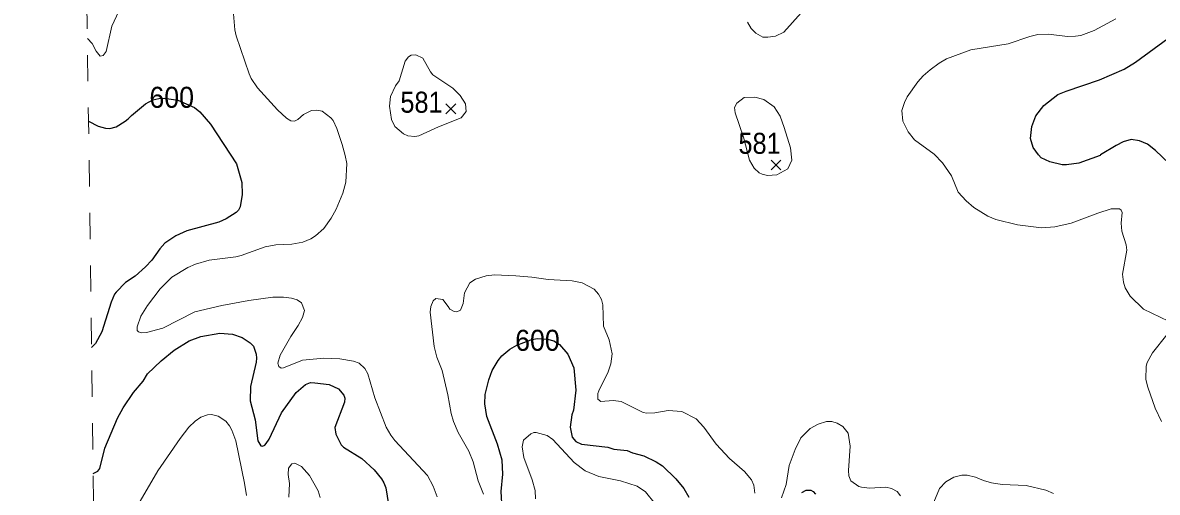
# Model space of a CAD drawing. Extents: x 294.2 to 320.3, y 7482.7 to 7510.7.
# Drawn here: x 294.252 to 298.568, y 7490.371 to 7492.157 of the extents above; entities that cross this region are included whole.
import ezdxf
from ezdxf.enums import TextEntityAlignment as Align

# ---------------------------------------------------------------- set-up
doc = ezdxf.new("R2010")
doc.units = 0
doc.header["$LTSCALE"] = 0.032
doc.linetypes.add('SHORT_DASHED', pattern=[2.7, 1.5, -1.2])
for name, color, linetype, lineweight in [('1', 7, 'Continuous', 25), ('2', 7, 'Continuous', 13), ('21', 7, 'Continuous', 25), ('22', 7, 'SHORT_DASHED', 13)]:
    doc.layers.add(name, color=color, linetype=linetype, lineweight=lineweight)
doc.layers.add('61', color=7, linetype='Continuous')

msp = doc.modelspace()

# ---------------------------------------------------------------- linework, layer by layer
at = {"layer": '1'}
for points in [[(298.6126, 7491.6221), (298.5615, 7491.6719), (298.5309, 7491.6949), (298.5002, 7491.7082), (298.4683, 7491.7127), (298.4382, 7491.7038), (298.4108, 7491.6904), (298.3514, 7491.6553), (298.3502, 7491.6521), (298.2691, 7491.6234), (298.2218, 7491.6163), (298.2065, 7491.617), (298.1593, 7491.6278), (298.1254, 7491.6438), (298.1158, 7491.6546), (298.096, 7491.6834), (298.0852, 7491.7166), (298.0903, 7491.7625), (298.1056, 7491.8028), (298.1356, 7491.843), (298.1899, 7491.8838), (298.2206, 7491.8972), (298.3483, 7491.94), (298.4415, 7491.9809), (298.4855, 7492.007), (298.6075, 7492.0971)], [(294.5019, 7491.7833), (294.538, 7491.764), (294.5663, 7491.7565), (294.5835, 7491.7554), (294.6068, 7491.7619), (294.6413, 7491.7823), (294.6527, 7491.7919), (294.6655, 7491.804), (294.7185, 7491.8487), (294.7462, 7491.8643), (294.7689, 7491.8696), (294.7911, 7491.8707), (294.8418, 7491.8627), (294.9056, 7491.8347), (294.9253, 7491.8186), (294.9656, 7491.7715), (295.0645, 7491.6208), (295.085, 7491.5493), (295.0862, 7491.5039), (295.0786, 7491.4574), (295.0729, 7491.4446), (295.0639, 7491.4356), (295.0256, 7491.4114), (294.9975, 7491.3986), (294.8762, 7491.3654), (294.8341, 7491.3463), (294.7926, 7491.3188), (294.7734, 7491.2977), (294.7427, 7491.2543), (294.7185, 7491.2287), (294.6795, 7491.1936), (294.6425, 7491.1688), (294.6068, 7491.133), (294.6004, 7491.1253), (294.5882, 7491.0947), (294.5531, 7490.9823), (294.5282, 7490.9376), (294.5134, 7490.9219)], [(294.5199, 7490.4425), (294.5375, 7490.4512), (294.5447, 7490.4625), (294.5638, 7490.5388), (294.612, 7490.6533), (294.6342, 7490.6926), (294.6736, 7490.7505), (294.7097, 7490.7946), (294.7263, 7490.8221), (294.7785, 7490.8718), (294.8277, 7490.9121), (294.8852, 7490.9472), (294.9292, 7490.9644), (295.0014, 7490.9772), (295.0499, 7490.9734), (295.0869, 7490.9606), (295.1169, 7490.9401), (295.1296, 7490.9274), (295.1399, 7490.8968), (295.1405, 7490.8814), (295.1393, 7490.8661), (295.1176, 7490.7742), (295.1175, 7490.7192), (295.1354, 7490.6465), (295.1456, 7490.5667), (295.1571, 7490.5488), (295.1642, 7490.5475), (295.1724, 7490.5507), (295.1782, 7490.5571), (295.1897, 7490.5737), (295.2367, 7490.6732), (295.2922, 7490.7506), (295.3277, 7490.7813), (295.3465, 7490.7888), (295.3627, 7490.7882), (295.417, 7490.7812), (295.4534, 7490.7652), (295.4732, 7490.741), (295.4764, 7490.7295), (295.4751, 7490.7142), (295.4387, 7490.6184), (295.4425, 7490.5929), (295.4636, 7490.552), (295.4725, 7490.5437), (295.5421, 7490.5002), (295.5887, 7490.4568), (295.6162, 7490.423), (295.6258, 7490.4077), (295.6328, 7490.3885), (295.6437, 7490.3247)], [(296.0753, 7490.3081), (296.0723, 7490.3746), (296.0784, 7490.4402), (296.0759, 7490.4933), (296.0574, 7490.5545), (296.0173, 7490.6598), (296.0095, 7490.7076), (296.0107, 7490.7437), (296.0242, 7490.7997), (296.0376, 7490.8342), (296.0599, 7490.8731), (296.0746, 7490.8904), (296.1042, 7490.9157), (296.1308, 7490.9307), (296.1849, 7490.9511), (296.2093, 7490.9565), (296.2477, 7490.9534), (296.2715, 7490.9469), (296.2937, 7490.934), (296.3256, 7490.8968), (296.3479, 7490.8444), (296.3555, 7490.7601), (296.3466, 7490.6835), (296.34, 7490.6659), (296.3345, 7490.6197), (296.3421, 7490.5807), (296.3555, 7490.5641), (296.3779, 7490.5539), (296.477, 7490.5436), (296.5008, 7490.5361), (296.5505, 7490.5302), (296.571, 7490.5215), (296.6149, 7490.5103), (296.662, 7490.4877), (296.6856, 7490.4716), (296.7367, 7490.4232), (296.7667, 7490.386), (296.7859, 7490.3528)], [(297.2156, 7490.3707), (297.2322, 7490.3796), (297.2501, 7490.379), (297.2584, 7490.3745), (297.2679, 7490.3649)]]:
    msp.add_lwpolyline(points, dxfattribs=at)
at = {"layer": '2'}
for points in [[(294.4976, 7492.0974), (294.5155, 7492.078), (294.5314, 7492.0486), (294.5468, 7492.0301), (294.5576, 7492.0326), (294.5691, 7492.0473), (294.5902, 7492.1444), (294.6438, 7492.2593)], [(295.0518, 7492.2069), (295.0588, 7492.1303), (295.0639, 7492.1073), (295.1131, 7491.963), (295.1207, 7491.9452), (295.1443, 7491.9094), (295.2209, 7491.8264), (295.2548, 7491.7938), (295.2721, 7491.7842), (295.2854, 7491.7829), (295.2982, 7491.7887), (295.3199, 7491.8079), (295.35, 7491.8238), (295.3704, 7491.8245), (295.3908, 7491.8206), (295.424, 7491.7957), (295.4323, 7491.7855), (295.447, 7491.7549), (295.4668, 7491.6936), (295.4789, 7491.6527), (295.484, 7491.6221), (295.4802, 7491.5506), (295.47, 7491.5097), (295.4438, 7491.4484), (295.4247, 7491.4145), (295.3965, 7491.375), (295.3653, 7491.3462), (295.3474, 7491.3354), (295.3168, 7491.3232), (295.2759, 7491.315), (295.2146, 7491.313), (295.1737, 7491.3048), (295.0831, 7491.2722), (295.0627, 7491.267), (294.9605, 7491.2549), (294.9094, 7491.2396), (294.88, 7491.2262), (294.8187, 7491.1898), (294.774, 7491.1458), (294.7268, 7491.0819), (294.7012, 7491.0411), (294.6872, 7491.0002), (294.6872, 7490.9868), (294.6923, 7490.9823), (294.7026, 7490.9785), (294.723, 7490.9791), (294.7843, 7490.9957), (294.9069, 7491.0576), (295.009, 7491.0819), (295.1112, 7491.101), (295.2031, 7491.1138), (295.244, 7491.1138), (295.2746, 7491.11), (295.2951, 7491.1036), (295.3117, 7491.0915), (295.3238, 7491.0634), (295.3161, 7491.036), (295.3001, 7491.0053), (295.272, 7490.9645), (295.2306, 7490.8929), (295.2216, 7490.8623), (295.2254, 7490.8501), (295.235, 7490.8431), (295.244, 7490.8444), (295.3155, 7490.8737), (295.3972, 7490.8814), (295.4585, 7490.8788), (295.5096, 7490.8699), (295.5312, 7490.8623), (295.553, 7490.8419), (295.5645, 7490.8214)], [(297.2124, 7492.1954), (297.1466, 7492.1213), (297.1153, 7492.1067), (297.0866, 7492.1022), (297.0675, 7492.1028), (297.0406, 7492.1175), (297.0234, 7492.1348), (297.0087, 7492.159)], [(298.0009, 7492.0766), (298.0826, 7492.1054), (298.1133, 7492.1131), (298.1542, 7492.1137), (298.2257, 7492.1047), (298.2563, 7492.106), (298.2767, 7492.1086), (298.3278, 7492.1271), (298.4095, 7492.1724)], [(297.6568, 7491.933), (297.6772, 7491.9553), (297.704, 7491.9777), (297.7378, 7492.0032), (297.766, 7492.0198), (297.8579, 7492.0536), (298.0009, 7492.0766)], [(298.6107, 7491.0225), (298.5155, 7491.0685), (298.4644, 7491.1176), (298.4453, 7491.1496), (298.4389, 7491.17), (298.435, 7491.2007), (298.4523, 7491.2926), (298.4491, 7491.3131), (298.4325, 7491.3641), (298.4299, 7491.3948), (298.4344, 7491.4356), (298.4299, 7491.4446), (298.4242, 7491.4497), (298.3929, 7491.4496), (298.3419, 7491.433), (298.2397, 7491.3947), (298.1784, 7491.3807), (298.1273, 7491.3769), (298.0354, 7491.389), (297.9537, 7491.4095), (297.923, 7491.421), (297.87, 7491.4542), (297.8407, 7491.4803), (297.8106, 7491.5135), (297.7845, 7491.5748), (297.7513, 7491.6246), (297.7187, 7491.6572), (297.644, 7491.7114), (297.6197, 7491.7421), (297.5993, 7491.783), (297.5955, 7491.8238), (297.6057, 7491.8545), (297.6165, 7491.8749), (297.6568, 7491.933)], [(296.005, 7490.3643), (295.9846, 7490.4154), (295.9654, 7490.4869), (295.9488, 7490.5277), (295.908, 7490.5992), (295.8901, 7490.6401), (295.8811, 7490.6708), (295.8684, 7490.7423), (295.8467, 7490.8342), (295.8275, 7490.8853), (295.8173, 7490.9261), (295.8014, 7491.057), (295.8045, 7491.0781), (295.8135, 7491.0992), (295.8237, 7491.1087), (295.8492, 7491.1043), (295.8697, 7491.0781), (295.876, 7491.0678), (295.8927, 7491.0589), (295.9029, 7491.0583), (295.9169, 7491.0647), (295.9271, 7491.0896), (295.9322, 7491.1305), (295.952, 7491.1681), (295.9744, 7491.1822), (296.0153, 7491.1943), (296.0459, 7491.1981), (296.1276, 7491.1949), (296.1889, 7491.1898), (296.2502, 7491.1802), (296.3422, 7491.1758), (296.3798, 7491.1687), (296.4251, 7491.1445), (296.4424, 7491.1253), (296.4532, 7491.1049), (296.4583, 7491.0845), (296.4609, 7491.0028), (296.4826, 7490.9517), (296.4935, 7490.898), (296.489, 7490.8597), (296.4794, 7490.8291), (296.443, 7490.7576), (296.4392, 7490.7474), (296.4392, 7490.7256), (296.4513, 7490.7174), (296.4979, 7490.7205), (296.5286, 7490.7174), (296.6116, 7490.6752), (296.6256, 7490.6727), (296.6563, 7490.6739), (296.7074, 7490.6829), (296.7584, 7490.6784), (296.8133, 7490.6503), (296.8427, 7490.6197), (296.8893, 7490.5539), (296.941, 7490.4996), (296.9972, 7490.4511), (297.024, 7490.4192), (297.0329, 7490.3988), (297.0362, 7490.3681)], [(298.5838, 7490.6401), (298.5602, 7490.6912), (298.5315, 7490.7716), (298.5238, 7490.801), (298.5257, 7490.8508), (298.5289, 7490.8648), (298.55, 7490.9019), (298.6036, 7490.9708)], [(295.5645, 7490.8214), (295.5913, 7490.7308), (295.6347, 7490.6197), (295.652, 7490.589), (295.6673, 7490.5686), (295.7918, 7490.4358), (295.8135, 7490.3949)], [(295.1035, 7490.3592), (295.0958, 7490.4064), (295.0626, 7490.5673), (295.0473, 7490.6082), (295.0377, 7490.6241), (295.0237, 7490.6426), (294.995, 7490.6612), (294.9694, 7490.6676), (294.9541, 7490.6663), (294.9286, 7490.6573), (294.9075, 7490.6426), (294.8839, 7490.619), (294.85, 7490.5763), (294.7651, 7490.453), (294.6891, 7490.3221)], [(297.1383, 7490.3502), (297.1562, 7490.4013), (297.167, 7490.4728), (297.19, 7490.5341), (297.2117, 7490.5781), (297.2475, 7490.6139), (297.2782, 7490.6305), (297.3088, 7490.6401), (297.3292, 7490.6413)], [(297.3292, 7490.6413), (297.3497, 7490.6344), (297.3713, 7490.6222), (297.3912, 7490.5967), (297.3994, 7490.5469), (297.393, 7490.4549), (297.3943, 7490.4345)], [(296.2029, 7490.3464), (296.2011, 7490.3783), (296.1902, 7490.4192), (296.1582, 7490.5035), (296.1518, 7490.5443), (296.1564, 7490.5692), (296.1851, 7490.5935), (296.1966, 7490.5992), (296.2055, 7490.5992), (296.2464, 7490.5877), (296.2681, 7490.5724), (296.3498, 7490.4843), (296.3907, 7490.453), (296.443, 7490.4319), (296.526, 7490.4153), (296.5886, 7490.3943), (296.6205, 7490.3732), (296.6582, 7490.3273)], [(295.3831, 7490.3515), (295.3761, 7490.3771), (295.3423, 7490.4358), (295.3123, 7490.469), (295.2874, 7490.4824), (295.2752, 7490.4792), (295.2631, 7490.4626), (295.2618, 7490.4396), (295.2669, 7490.4051), (295.2644, 7490.3528)], [(297.3943, 7490.4345), (297.4014, 7490.4147), (297.4327, 7490.393), (297.4429, 7490.3905), (297.4735, 7490.3872), (297.5348, 7490.3911), (297.5571, 7490.3859), (297.5782, 7490.3745), (297.5904, 7490.3579)], [(297.7181, 7490.3336), (297.7391, 7490.386), (297.7634, 7490.4115), (297.7941, 7490.4294), (297.8247, 7490.4364), (297.8451, 7490.437), (297.8758, 7490.4294), (297.9064, 7490.416), (297.9371, 7490.4077), (297.9779, 7490.4007), (298.0686, 7490.3975), (298.1439, 7490.379), (298.1727, 7490.3668)], [(295.8135, 7490.3949), (295.8288, 7490.3541)]]:
    msp.add_lwpolyline(points, dxfattribs=at)
for points in [[(295.7433, 7491.7242), (295.7165, 7491.7274), (295.6998, 7491.7344), (295.6673, 7491.7632), (295.6551, 7491.7894), (295.6475, 7491.8404), (295.6513, 7491.8762), (295.6698, 7491.9171), (295.6832, 7491.9362), (295.7062, 7492.0116), (295.7196, 7492.0281), (295.7298, 7492.0339), (295.7471, 7492.0358), (295.7733, 7492.0224), (295.8026, 7491.97), (295.8122, 7491.9592), (295.8875, 7491.9081), (295.9163, 7491.8806), (295.936, 7491.8494), (295.9386, 7491.82), (295.9194, 7491.7957), (295.8339, 7491.7619), (295.7586, 7491.7274)], [(297.1779, 7491.6349), (297.1619, 7491.601), (297.1206, 7491.5785), (297.085, 7491.5768), (297.0645, 7491.5816), (297.0534, 7491.587), (297.0336, 7491.6036), (297.0163, 7491.6349), (296.9935, 7491.7226), (296.9614, 7491.8149), (296.9589, 7491.8353), (296.9685, 7491.8519), (296.9966, 7491.8723), (297.0368, 7491.8743), (297.0713, 7491.8653), (297.1109, 7491.8378), (297.1332, 7491.8021), (297.1485, 7491.7587), (297.1721, 7491.6821)]]:
    msp.add_lwpolyline(points, close=True, dxfattribs=at)
at = {"layer": '21'}
for p, q in [((295.8613, 7491.8483), (295.8988, 7491.8108)), ((295.8988, 7491.8483), (295.8613, 7491.8108)), ((297.0983, 7491.635), (297.1358, 7491.5975)), ((297.1358, 7491.635), (297.0983, 7491.5975))]:
    msp.add_line(p, q, dxfattribs=at)
at = {"layer": '22'}
msp.add_line((294.6234, 7482.7353), (294.2515, 7510.4214), dxfattribs=at)

# ---------------------------------------------------------------- texts
at = {"layer": '61'}
for s, width, p in [('600', 0.95, (294.8184, 7491.8337)), ('581', 0.9, (295.7686, 7491.815)), ('581', 0.9, (297.0548, 7491.6587)), ('600', 0.95, (296.2098, 7490.9095))]:
    msp.add_text(s, height=0.08, dxfattribs=dict(at, width=width)).set_placement(p, align=Align.CENTER)

doc.saveas('drawing.dxf')
